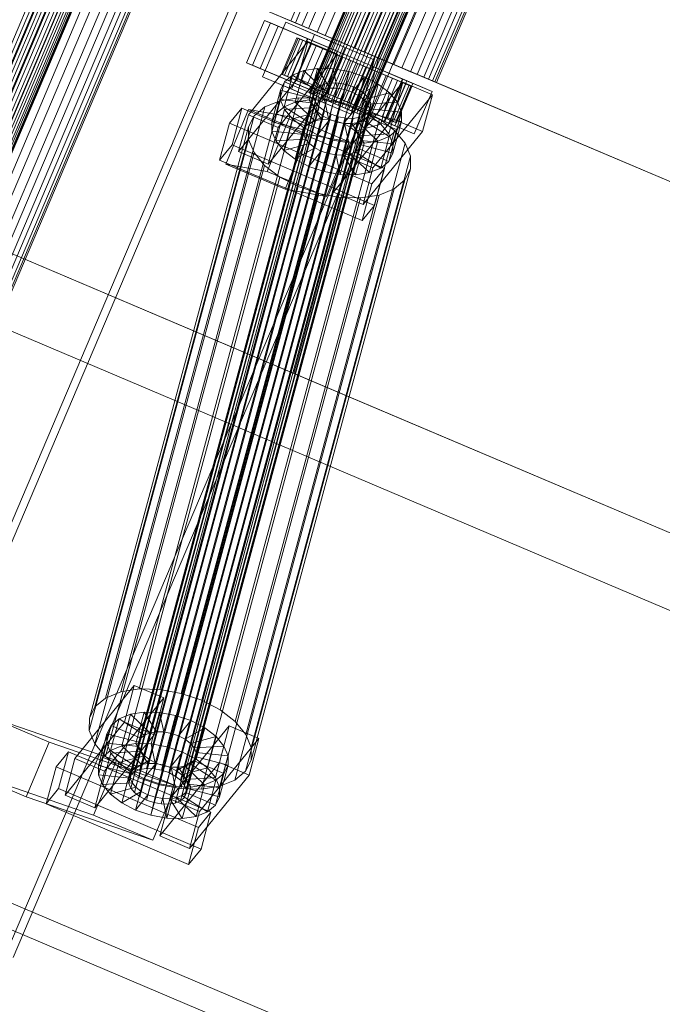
# Model space of a CAD drawing. Header units: millimetres. Extents: x -4738 to 65662, y -68080 to 6847.
# Tile 542 of 656: x 20102 to 20297, y -19434 to -19134. Entities that reach past the tile are written whole.
import ezdxf

# ---------------------------------------------------------------- set-up
doc = ezdxf.new("R2010")
doc.units = ezdxf.units.MM
doc.layers.add('superior_C10', color=7, linetype='Continuous', lineweight=0)

msp = doc.modelspace()

# ---------------------------------------------------------------- linework, layer by layer
at = {"layer": 'superior_C10'}
for p, q in [((18241.459, -18440.523), (27684.903, -22449.244)), ((27685.833, -22449.639), (18242.389, -18440.917)), ((20337.544, -18580.711), (19993.685, -19390.749)), ((20338.629, -18581.172), (19994.77, -19391.209)), ((20339.588, -18581.579), (19995.729, -19391.616)), ((20340.752, -18582.073), (19996.893, -19392.111)), ((20341.745, -18582.494), (19997.886, -19392.532)), ((20342.91, -18582.989), (19999.05, -19393.026)), ((20343.868, -18583.396), (20000.009, -19393.433)), ((20344.954, -18583.856), (20001.094, -19393.894)), ((20345.813, -18584.221), (20001.954, -19394.259)), ((20346.745, -18584.617), (20002.886, -19394.655)), ((20347.447, -18584.915), (20003.588, -19394.953)), ((20348.162, -18585.218), (20004.303, -19395.256)), ((20348.659, -18585.429), (20004.799, -19395.467)), ((20349.108, -18585.62), (20005.249, -19395.658)), ((20349.365, -18585.729), (20005.506, -19395.767)), ((20349.518, -18585.794), (20005.659, -19395.832)), ((20051.847, -19399.143), (20383.983, -18616.72)), ((20386.198, -18617.66), (20054.061, -19400.083)), ((20429.795, -18636.167), (20097.659, -19418.59)), ((20099.873, -19419.53), (20432.01, -18637.107)), ((20289.5, -18700.295), (20046.337, -19273.121)), ((20292.302, -18701.484), (20049.138, -19274.31)), ((20295.588, -18702.88), (20052.425, -19275.705)), ((20298.294, -18704.028), (20055.131, -19276.854)), ((20301.357, -18705.328), (20058.194, -19278.154)), ((20303.783, -18706.358), (20060.62, -19279.184)), ((20306.413, -18707.475), (20063.25, -19280.3)), ((20308.394, -18708.316), (20065.231, -19281.141)), ((20310.412, -18709.172), (20067.249, -19281.998)), ((20311.813, -18709.767), (20068.65, -19282.592)), ((20313.081, -18710.305), (20069.918, -19283.131)), ((20313.807, -18710.613), (20070.643, -19283.439)), ((20314.239, -18710.797), (20071.076, -19283.622)), ((20305.441, -18884.303), (20189.779, -19156.77)), ((20189.932, -19156.835), (20305.594, -18884.368)), ((20305.851, -18884.477), (20190.189, -19156.944)), ((20306.3, -18884.668), (20190.639, -19157.135)), ((20306.797, -18884.879), (20191.135, -19157.346)), ((20307.512, -18885.182), (20191.85, -19157.649)), ((20308.214, -18885.48), (20192.552, -19157.947)), ((20309.145, -18885.876), (20193.484, -19158.343)), ((20310.005, -18886.241), (20194.344, -19158.708)), ((20311.09, -18886.701), (20195.429, -19159.169)), ((20312.049, -18887.109), (20196.388, -19159.576)), ((20313.214, -18887.603), (20197.552, -19160.07)), ((20314.207, -18888.024), (20198.545, -19160.491)), ((20315.371, -18888.519), (20199.709, -19160.986)), ((20316.33, -18888.926), (20200.668, -19161.393)), ((20317.415, -18889.386), (20201.753, -19161.853)), ((20318.275, -18889.751), (20202.613, -19162.218)), ((20319.207, -18890.147), (20203.545, -19162.614)), ((20319.909, -18890.445), (20204.247, -19162.912)), ((20320.624, -18890.748), (20204.962, -19163.215)), ((20321.12, -18890.959), (20205.458, -19163.426)), ((20321.569, -18891.15), (20205.908, -19163.617)), ((20321.826, -18891.259), (20206.165, -19163.726)), ((20321.98, -18891.324), (20206.318, -19163.791)), ((20285.764, -18895.505), (20184.17, -19134.835)), ((20287.165, -18896.1), (20185.571, -19135.429)), ((20289.183, -18896.957), (20187.588, -19136.286)), ((20291.164, -18897.798), (20189.57, -19137.127)), ((20293.794, -18898.914), (20192.199, -19138.243)), ((20296.221, -18899.944), (20194.626, -19139.273)), ((20299.283, -18901.244), (20197.688, -19140.573)), ((20301.989, -18902.393), (20200.395, -19141.722)), ((20305.276, -18903.788), (20203.681, -19143.117)), ((20308.078, -18904.977), (20206.483, -19144.306)), ((20311.364, -18906.372), (20209.769, -19145.702)), ((20314.07, -18907.521), (20212.476, -19146.85)), ((20317.133, -18908.821), (20215.538, -19148.15)), ((20319.559, -18909.851), (20217.964, -19149.18)), ((20322.189, -18910.967), (20220.594, -19150.297)), ((20324.17, -18911.808), (20222.575, -19151.138)), ((20326.188, -18912.665), (20224.593, -19151.994)), ((20327.589, -18913.26), (20225.994, -19152.589)), ((20328.857, -18913.798), (20227.263, -19153.127)), ((20329.583, -18914.106), (20227.988, -19153.435)), ((20330.015, -18914.29), (20228.421, -19153.619)), ((19803.826, -18973.38), (20209.769, -19145.702)), ((20210.868, -19146.168), (19804.925, -18973.846)), ((20260.567, -19026.037), (20209.769, -19145.702)), ((20210.868, -19146.168), (20261.665, -19026.503)), ((19778.022, -19069.214), (20183.965, -19241.536)), ((20185.064, -19242.002), (19779.121, -19069.68)), ((20170.706, -19147.588), (20176.176, -19134.701)), ((20178.022, -19135.484), (20172.551, -19148.371)), ((20175.611, -19151.843), (20182.645, -19135.274)), ((20176.176, -19134.701), (20219.463, -19153.076)), ((20176.176, -19134.701), (20178.022, -19135.484)), ((20221.309, -19153.859), (20178.022, -19135.484)), ((20182.176, -19133.988), (20184.17, -19134.835)), ((20182.645, -19135.274), (20200.681, -19142.93)), ((20182.645, -19135.274), (20191.429, -19139.002)), ((20185.571, -19135.429), (20182.901, -19134.296)), ((20184.17, -19134.835), (20187.588, -19136.286)), ((20189.57, -19137.127), (20185.571, -19135.429)), ((20187.588, -19136.286), (20192.199, -19138.243)), ((20174.888, -19149.363), (20180.358, -19136.476)), ((20180.358, -19136.476), (20189.376, -19140.304)), ((20180.358, -19136.476), (20189.216, -19140.236)), ((20191.429, -19139.002), (20184.395, -19155.571)), ((20194.626, -19139.273), (20189.57, -19137.127)), ((20209.465, -19146.659), (20191.429, -19139.002)), ((20192.199, -19138.243), (20197.688, -19140.573)), ((20200.395, -19141.722), (20194.626, -19139.273)), ((20171.295, -19163.419), (20189.336, -19141.168)), ((20186.061, -19139.983), (20181.372, -19151.029)), ((20181.696, -19151.166), (20186.385, -19140.12)), ((20186.927, -19140.351), (20182.238, -19151.396)), ((20187.876, -19140.753), (20183.187, -19151.799)), ((20189.216, -19140.236), (20183.746, -19153.123)), ((20189.376, -19140.304), (20183.906, -19153.191)), ((20188.924, -19141.198), (20184.235, -19152.244)), ((20190.433, -19141.839), (20185.744, -19152.885)), ((20195.249, -19143.883), (20186.061, -19139.983)), ((20186.061, -19139.983), (20186.927, -19140.351)), ((20186.385, -19140.12), (20186.061, -19139.983)), ((20189.336, -19141.168), (20186.326, -19152.349)), ((20187.876, -19140.753), (20186.385, -19140.12)), ((20186.385, -19140.12), (20195.403, -19143.948)), ((20195.66, -19144.057), (20186.927, -19140.351)), ((20186.927, -19140.351), (20188.924, -19141.198)), ((20196.109, -19144.248), (20187.876, -19140.753)), ((20190.433, -19141.839), (20187.876, -19140.753)), ((20196.605, -19144.459), (20188.924, -19141.198)), ((20188.924, -19141.198), (20191.915, -19142.468)), ((20198.234, -19144.064), (20189.216, -19140.236)), ((20198.35, -19145.006), (20189.336, -19141.168)), ((20198.234, -19144.064), (20189.376, -19140.304)), ((20197.32, -19144.763), (20190.433, -19141.839)), ((20193.882, -19143.303), (20190.433, -19141.839)), ((20197.688, -19140.573), (20203.681, -19143.117)), ((20206.483, -19144.306), (20200.395, -19141.722)), ((20198.35, -19145.006), (20180.309, -19167.258)), ((20191.915, -19142.468), (20187.226, -19153.514)), ((20193.882, -19143.303), (20189.193, -19154.349)), ((20190.56, -19154.929), (20195.249, -19143.883)), ((20195.403, -19143.948), (20190.714, -19154.994)), ((20190.971, -19155.103), (20195.66, -19144.057)), ((20195.697, -19144.074), (20191.008, -19155.12)), ((20191.42, -19155.294), (20196.109, -19144.248)), ((20198.022, -19145.061), (20191.915, -19142.468)), ((20191.915, -19142.468), (20195.697, -19144.074)), ((20191.916, -19155.505), (20196.605, -19144.459)), ((20192.631, -19155.808), (20197.32, -19144.763)), ((20192.764, -19156.951), (20198.234, -19144.064)), ((20197.988, -19145.046), (20193.299, -19156.092)), ((20193.333, -19156.106), (20198.022, -19145.061)), ((20200.681, -19142.93), (20193.647, -19159.499)), ((20198.954, -19145.456), (20193.882, -19143.303)), ((20197.988, -19145.046), (20193.882, -19143.303)), ((20195.66, -19144.057), (20195.249, -19143.883)), ((20195.249, -19143.883), (20195.403, -19143.948)), ((20195.34, -19156.187), (20198.35, -19145.006)), ((20195.403, -19143.948), (20196.109, -19144.248)), ((20196.605, -19144.459), (20195.66, -19144.057)), ((20199.814, -19145.821), (20195.697, -19144.074)), ((20195.697, -19144.074), (20200.013, -19145.905)), ((20196.109, -19144.248), (20197.32, -19144.763)), ((20198.022, -19145.061), (20196.605, -19144.459)), ((20197.32, -19144.763), (20198.954, -19145.456)), ((20200.899, -19146.282), (20197.988, -19145.046)), ((20202.471, -19146.949), (20197.988, -19145.046)), ((20199.814, -19145.821), (20198.022, -19145.061)), ((20200.681, -19142.93), (20209.465, -19146.659)), ((20203.681, -19143.117), (20209.769, -19145.702)), ((20212.476, -19146.85), (20206.483, -19144.306)), ((20213.993, -19165.963), (20170.706, -19147.588)), ((20172.551, -19148.371), (20170.706, -19147.588)), ((20209.769, -19145.702), (20183.965, -19241.536)), ((20185.064, -19242.002), (20210.868, -19146.168)), ((20194.265, -19156.502), (20198.954, -19145.456)), ((20195.125, -19156.867), (20199.814, -19145.821)), ((20200.013, -19145.905), (20195.324, -19156.951)), ((20196.21, -19157.328), (20200.899, -19146.282)), ((20197.169, -19157.735), (20201.858, -19146.689)), ((20202.471, -19146.949), (20197.782, -19157.995)), ((20198.334, -19158.229), (20203.023, -19147.183)), ((20198.954, -19145.456), (20200.899, -19146.282)), ((20199.326, -19158.65), (20204.015, -19147.604)), ((20201.858, -19146.689), (20199.814, -19145.821)), ((20204.567, -19147.839), (20199.878, -19158.885)), ((20201.858, -19146.689), (20200.013, -19145.905)), ((20200.013, -19145.905), (20204.567, -19147.839)), ((20200.491, -19159.145), (20205.18, -19148.099)), ((20200.899, -19146.282), (20203.023, -19147.183)), ((20204.015, -19147.604), (20201.858, -19146.689)), ((20202.431, -19163.228), (20209.465, -19146.659)), ((20203.023, -19147.183), (20202.471, -19146.949)), ((20207.025, -19148.882), (20202.471, -19146.949)), ((20203.023, -19147.183), (20205.18, -19148.099)), ((20206.139, -19148.506), (20204.015, -19147.604)), ((20204.015, -19147.604), (20204.567, -19147.839)), ((20204.567, -19147.839), (20209.05, -19149.742)), ((20205.18, -19148.099), (20207.025, -19148.882)), ((20205.18, -19148.099), (20207.224, -19148.966)), ((20209.769, -19145.702), (20751.026, -19375.464)), ((20209.769, -19145.702), (20215.538, -19148.15)), ((20752.125, -19375.93), (20210.868, -19146.168)), ((20217.964, -19149.18), (20212.476, -19146.85)), ((20215.538, -19148.15), (20220.594, -19150.297)), ((20172.551, -19148.371), (20215.838, -19166.746)), ((20183.906, -19153.191), (20174.888, -19149.363)), ((20183.746, -19153.123), (20174.888, -19149.363)), ((20182.238, -19151.396), (20181.372, -19151.029)), ((20181.372, -19151.029), (20190.56, -19154.929)), ((20181.372, -19151.029), (20181.696, -19151.166)), ((20190.714, -19154.994), (20181.696, -19151.166)), ((20181.696, -19151.166), (20183.187, -19151.799)), ((20188.144, -19149.97), (20184.711, -19151.365)), ((20188.144, -19149.97), (20185.564, -19159.553)), ((20192.345, -19149.304), (20188.144, -19149.97)), ((20194.071, -19155.611), (20188.144, -19149.97)), ((20192.345, -19149.304), (20189.765, -19158.888)), ((20196.061, -19155.296), (20192.345, -19149.304)), ((20197.027, -19149.415), (20192.345, -19149.304)), ((20197.027, -19149.415), (20194.447, -19158.998)), ((20198.279, -19155.349), (20197.027, -19149.415)), ((20201.871, -19150.294), (20197.027, -19149.415)), ((20201.871, -19150.294), (20199.29, -19159.877)), ((20200.573, -19155.765), (20201.871, -19150.294)), ((20201.45, -19159.552), (20206.139, -19148.506)), ((20206.547, -19151.881), (20201.871, -19150.294)), ((20207.025, -19148.882), (20202.336, -19159.928)), ((20202.535, -19160.012), (20207.224, -19148.966)), ((20203.395, -19160.377), (20208.084, -19149.331)), ((20203.746, -19161.613), (20209.216, -19148.726)), ((20204.326, -19160.773), (20209.015, -19149.727)), ((20209.05, -19149.742), (20204.361, -19160.787)), ((20205.028, -19161.071), (20209.717, -19150.025)), ((20205.743, -19161.374), (20210.432, -19150.329)), ((20208.084, -19149.331), (20206.139, -19148.506)), ((20206.139, -19148.506), (20209.05, -19149.742)), ((20206.24, -19161.585), (20210.929, -19150.539)), ((20211.34, -19150.714), (20206.651, -19161.76)), ((20206.689, -19161.776), (20211.378, -19150.73)), ((20206.946, -19161.885), (20211.635, -19150.839)), ((20211.34, -19150.714), (20207.025, -19148.882)), ((20207.1, -19161.95), (20211.789, -19150.904)), ((20207.224, -19148.966), (20211.34, -19150.714)), ((20207.224, -19148.966), (20209.015, -19149.727)), ((20209.717, -19150.025), (20208.084, -19149.331)), ((20208.084, -19149.331), (20213.155, -19151.484)), ((20209.015, -19149.727), (20215.123, -19152.319)), ((20209.015, -19149.727), (20210.432, -19150.329)), ((20209.05, -19149.742), (20213.155, -19151.484)), ((20209.216, -19148.726), (20218.234, -19152.554)), ((20209.216, -19148.726), (20218.074, -19152.486)), ((20210.929, -19150.539), (20209.717, -19150.025)), ((20209.717, -19150.025), (20216.605, -19152.949)), ((20210.432, -19150.329), (20218.114, -19153.589)), ((20210.432, -19150.329), (20211.378, -19150.73)), ((20211.635, -19150.839), (20210.929, -19150.539)), ((20210.929, -19150.539), (20219.162, -19154.034)), ((20215.123, -19152.319), (20211.34, -19150.714)), ((20211.378, -19150.73), (20220.111, -19154.437)), ((20211.378, -19150.73), (20211.789, -19150.904)), ((20211.789, -19150.904), (20211.635, -19150.839)), ((20211.635, -19150.839), (20220.653, -19154.667)), ((20211.789, -19150.904), (20220.977, -19154.805)), ((20222.575, -19151.138), (20217.964, -19149.18)), ((20220.594, -19150.297), (20224.593, -19151.994)), ((20225.994, -19152.589), (20222.575, -19151.138)), ((20194.502, -19154.014), (20138.377, -19362.454)), ((20196.491, -19153.699), (20140.367, -19362.139)), ((20198.709, -19153.751), (20142.585, -19362.191)), ((20201.004, -19154.168), (20144.879, -19362.607)), ((20186.326, -19152.349), (20168.285, -19174.6)), ((20193.647, -19159.499), (20175.611, -19151.843)), ((20184.395, -19155.571), (20175.611, -19151.843)), ((20179.699, -19162.98), (20182.279, -19153.397)), ((20182.279, -19153.397), (20181.015, -19155.925)), ((20184.711, -19151.365), (20182.131, -19160.949)), ((20184.235, -19152.244), (20182.238, -19151.396)), ((20182.238, -19151.396), (20190.971, -19155.103)), ((20184.711, -19151.365), (20182.279, -19153.397)), ((20182.279, -19153.397), (20191.293, -19157.235)), ((20183.187, -19151.799), (20191.42, -19155.294)), ((20183.187, -19151.799), (20185.744, -19152.885)), ((20183.746, -19153.123), (20192.764, -19156.951)), ((20183.906, -19153.191), (20192.764, -19156.951)), ((20187.226, -19153.514), (20184.235, -19152.244)), ((20184.235, -19152.244), (20191.916, -19155.505)), ((20192.445, -19156.273), (20184.711, -19151.365)), ((20185.744, -19152.885), (20192.631, -19155.808)), ((20185.744, -19152.885), (20189.193, -19154.349)), ((20186.326, -19152.349), (20195.34, -19156.187)), ((20191.008, -19155.12), (20187.226, -19153.514)), ((20187.226, -19153.514), (20193.333, -19156.106)), ((20194.502, -19154.014), (20192.875, -19154.675)), ((20196.491, -19153.699), (20194.502, -19154.014)), ((20198.709, -19153.751), (20196.491, -19153.699)), ((20201.004, -19154.168), (20198.709, -19153.751)), ((20200.14, -19175.701), (20218.181, -19153.45)), ((20203.218, -19154.92), (20201.004, -19154.168)), ((20202.788, -19156.517), (20206.547, -19151.881)), ((20206.547, -19151.881), (20203.966, -19161.465)), ((20204.773, -19157.553), (20210.736, -19154.069)), ((20210.736, -19154.069), (20206.547, -19151.881)), ((20210.736, -19154.069), (20208.156, -19163.652)), ((20213.155, -19151.484), (20208.466, -19162.53)), ((20215.123, -19152.319), (20210.434, -19163.365)), ((20214.153, -19156.707), (20210.736, -19154.069)), ((20216.605, -19152.949), (20211.916, -19163.995)), ((20218.074, -19152.486), (20212.603, -19165.373)), ((20218.234, -19152.554), (20212.764, -19165.441)), ((20213.155, -19151.484), (20216.605, -19152.949)), ((20218.114, -19153.589), (20213.425, -19164.635)), ((20219.463, -19153.076), (20213.993, -19165.963)), ((20219.162, -19154.034), (20214.473, -19165.08)), ((20218.114, -19153.589), (20215.123, -19152.319)), ((20218.181, -19153.45), (20215.17, -19164.631)), ((20215.838, -19166.746), (20221.309, -19153.859)), ((20216.605, -19152.949), (20219.162, -19154.034)), ((20227.092, -19156.314), (20218.074, -19152.486)), ((20220.111, -19154.437), (20218.114, -19153.589)), ((20227.194, -19157.288), (20218.181, -19153.45)), ((20227.092, -19156.314), (20218.234, -19152.554)), ((20219.162, -19154.034), (20220.653, -19154.667)), ((20221.309, -19153.859), (20219.463, -19153.076)), ((20224.593, -19151.994), (20227.263, -19153.127)), ((20227.988, -19153.435), (20225.994, -19152.589)), ((20227.263, -19153.127), (20228.421, -19153.619)), ((20228.421, -19153.619), (20227.988, -19153.435)), ((20191.124, -19156.835), (20135, -19365.275)), ((20135.599, -19364.077), (20191.723, -19155.637)), ((20192.875, -19154.675), (20136.751, -19363.115)), ((20203.218, -19154.92), (20147.094, -19363.359)), ((20205.203, -19155.956), (20149.078, -19364.396)), ((20206.821, -19157.206), (20150.697, -19365.645)), ((20177.299, -19178.438), (20195.34, -19156.187)), ((20181.015, -19155.925), (20178.434, -19165.508)), ((20181.015, -19155.925), (20181.003, -19158.777)), ((20190.694, -19158.432), (20181.015, -19155.925)), ((20184.395, -19155.571), (20202.431, -19163.228)), ((20191.293, -19157.235), (20188.713, -19166.818)), ((20189.193, -19154.349), (20194.265, -19156.502)), ((20189.193, -19154.349), (20193.299, -19156.092)), ((20190.189, -19156.944), (20189.779, -19156.77)), ((20189.779, -19156.77), (20189.932, -19156.835)), ((20189.865, -19165.856), (20192.445, -19156.273)), ((20189.932, -19156.835), (20190.639, -19157.135)), ((20191.135, -19157.346), (20190.189, -19156.944)), ((20190.56, -19154.929), (20190.971, -19155.103)), ((20190.714, -19154.994), (20190.56, -19154.929)), ((20190.639, -19157.135), (20191.85, -19157.649)), ((20190.694, -19158.432), (20191.293, -19157.235)), ((20191.42, -19155.294), (20190.714, -19154.994)), ((20190.971, -19155.103), (20191.916, -19155.505)), ((20195.324, -19156.951), (20191.008, -19155.12)), ((20191.008, -19155.12), (20195.125, -19156.867)), ((20191.124, -19156.835), (20191.119, -19158.186)), ((20191.723, -19155.637), (20191.124, -19156.835)), ((20191.293, -19157.235), (20192.445, -19156.273)), ((20192.631, -19155.808), (20191.42, -19155.294)), ((20191.491, -19165.195), (20194.071, -19155.611)), ((20192.875, -19154.675), (20191.723, -19155.637)), ((20191.916, -19155.505), (20193.333, -19156.106)), ((20192.445, -19156.273), (20194.071, -19155.611)), ((20194.265, -19156.502), (20192.631, -19155.808)), ((20193.299, -19156.092), (20196.21, -19157.328)), ((20193.299, -19156.092), (20197.782, -19157.995)), ((20193.333, -19156.106), (20195.125, -19156.867)), ((20193.481, -19164.88), (20196.061, -19155.296)), ((20194.071, -19155.611), (20196.061, -19155.296)), ((20196.21, -19157.328), (20194.265, -19156.502)), ((20195.125, -19156.867), (20197.169, -19157.735)), ((20199.878, -19158.885), (20195.324, -19156.951)), ((20195.324, -19156.951), (20197.169, -19157.735)), ((20195.699, -19164.932), (20198.279, -19155.349)), ((20196.061, -19155.296), (20198.279, -19155.349)), ((20197.993, -19165.348), (20200.573, -19155.765)), ((20198.279, -19155.349), (20200.573, -19155.765)), ((20200.208, -19166.1), (20202.788, -19156.517)), ((20200.573, -19155.765), (20202.788, -19156.517)), ((20202.788, -19156.517), (20204.773, -19157.553)), ((20205.203, -19155.956), (20203.218, -19154.92)), ((20206.821, -19157.206), (20205.203, -19155.956)), ((20206.391, -19158.803), (20214.153, -19156.707)), ((20207.964, -19158.584), (20206.821, -19157.206)), ((20214.153, -19156.707), (20211.573, -19166.291)), ((20216.565, -19159.617), (20214.153, -19156.707)), ((20220.111, -19154.437), (20215.422, -19165.483)), ((20220.653, -19154.667), (20215.964, -19165.713)), ((20220.977, -19154.805), (20216.288, -19165.851)), ((20220.977, -19154.805), (20220.111, -19154.437)), ((20220.653, -19154.667), (20220.977, -19154.805)), ((20221.622, -19169.201), (20227.092, -19156.314)), ((20180.911, -19159.137), (20132.528, -19338.826)), ((20191.119, -19158.186), (20134.995, -19366.626)), ((20191.708, -19159.599), (20135.583, -19368.039)), ((20186.526, -19158.248), (20138.143, -19337.937)), ((20192.785, -19158.395), (20144.402, -19338.085)), ((20199.261, -19159.57), (20150.878, -19339.26)), ((20207.964, -19158.584), (20151.84, -19367.024)), ((20208.553, -19159.997), (20152.428, -19368.437)), ((20180.911, -19159.137), (20176.321, -19161.003)), ((20181.003, -19158.777), (20178.423, -19168.361)), ((20186.526, -19158.248), (20180.911, -19159.137)), ((20190.689, -19159.784), (20181.003, -19158.777)), ((20181.003, -19158.777), (20182.246, -19161.76)), ((20182.131, -19160.949), (20185.564, -19159.553)), ((20185.564, -19159.553), (20189.765, -19158.888)), ((20185.564, -19159.553), (20191.491, -19165.195)), ((20192.785, -19158.395), (20186.526, -19158.248)), ((20188.108, -19169.367), (20190.689, -19159.784)), ((20188.114, -19168.016), (20190.694, -19158.432)), ((20189.765, -19158.888), (20193.481, -19164.88)), ((20189.765, -19158.888), (20194.447, -19158.998)), ((20190.689, -19159.784), (20190.694, -19158.432)), ((20191.277, -19161.197), (20190.689, -19159.784)), ((20191.119, -19158.186), (20191.708, -19159.599)), ((20192.552, -19157.947), (20191.135, -19157.346)), ((20191.708, -19159.599), (20192.85, -19160.978)), ((20191.85, -19157.649), (20193.484, -19158.343)), ((20194.344, -19158.708), (20192.552, -19157.947)), ((20199.261, -19159.57), (20192.785, -19158.395)), ((20193.484, -19158.343), (20195.429, -19159.169)), ((20193.647, -19159.499), (20202.431, -19163.228)), ((20196.388, -19159.576), (20194.344, -19158.708)), ((20194.447, -19158.998), (20195.699, -19164.932)), ((20194.447, -19158.998), (20199.29, -19159.877)), ((20195.429, -19159.169), (20197.552, -19160.07)), ((20198.334, -19158.229), (20196.21, -19157.328)), ((20198.545, -19160.491), (20196.388, -19159.576)), ((20197.169, -19157.735), (20199.326, -19158.65)), ((20197.552, -19160.07), (20199.709, -19160.986)), ((20197.782, -19157.995), (20198.334, -19158.229)), ((20197.782, -19157.995), (20202.336, -19159.928)), ((20199.29, -19159.877), (20197.993, -19165.348)), ((20200.491, -19159.145), (20198.334, -19158.229)), ((20205.512, -19161.692), (20199.261, -19159.57)), ((20199.29, -19159.877), (20203.966, -19161.465)), ((20199.878, -19158.885), (20199.326, -19158.65)), ((20199.326, -19158.65), (20201.45, -19159.552)), ((20204.361, -19160.787), (20199.878, -19158.885)), ((20202.336, -19159.928), (20200.491, -19159.145)), ((20202.535, -19160.012), (20200.491, -19159.145)), ((20204.361, -19160.787), (20201.45, -19159.552)), ((20201.45, -19159.552), (20203.395, -19160.377)), ((20202.192, -19167.137), (20204.773, -19157.553)), ((20202.336, -19159.928), (20206.651, -19161.76)), ((20206.651, -19161.76), (20202.535, -19160.012)), ((20204.326, -19160.773), (20202.535, -19160.012)), ((20203.811, -19168.386), (20206.391, -19158.803)), ((20204.773, -19157.553), (20206.391, -19158.803)), ((20204.954, -19169.765), (20207.534, -19160.181)), ((20206.391, -19158.803), (20207.534, -19160.181)), ((20207.534, -19160.181), (20216.565, -19159.617)), ((20207.534, -19160.181), (20208.123, -19161.594)), ((20208.553, -19159.997), (20207.964, -19158.584)), ((20208.547, -19161.349), (20208.553, -19159.997)), ((20227.194, -19157.288), (20209.154, -19179.54)), ((20216.565, -19159.617), (20213.985, -19169.201)), ((20217.808, -19162.601), (20216.565, -19159.617)), ((20224.184, -19168.469), (20227.194, -19157.288)), ((20176.321, -19161.003), (20127.938, -19340.692)), ((20192.85, -19160.978), (20136.726, -19369.417)), ((20194.469, -19162.228), (20138.344, -19370.667)), ((20207.948, -19162.546), (20151.824, -19370.986)), ((20208.547, -19161.349), (20152.423, -19369.788)), ((20205.512, -19161.692), (20157.129, -19341.382)), ((20164.435, -19178.398), (20171.308, -19161.781)), ((20165.584, -19165.977), (20169.343, -19161.341)), ((20169.343, -19161.341), (20166.332, -19172.522)), ((20212.609, -19179.764), (20169.343, -19161.341)), ((20171.308, -19161.781), (20189.344, -19169.438)), ((20171.308, -19161.781), (20183.889, -19164.006)), ((20176.321, -19161.003), (20173.07, -19163.718)), ((20178.434, -19165.508), (20179.699, -19162.98)), ((20182.246, -19161.76), (20179.666, -19171.344)), ((20179.699, -19162.98), (20182.131, -19160.949)), ((20188.713, -19166.818), (20179.699, -19162.98)), ((20182.131, -19160.949), (20189.865, -19165.856)), ((20191.277, -19161.197), (20182.246, -19161.76)), ((20182.246, -19161.76), (20184.658, -19164.671)), ((20192.42, -19162.575), (20184.658, -19164.671)), ((20188.697, -19170.78), (20191.277, -19161.197)), ((20189.84, -19172.158), (20192.42, -19162.575)), ((20192.42, -19162.575), (20191.277, -19161.197)), ((20194.039, -19163.825), (20192.42, -19162.575)), ((20192.85, -19160.978), (20194.469, -19162.228)), ((20194.469, -19162.228), (20196.453, -19163.264)), ((20200.668, -19161.393), (20198.545, -19160.491)), ((20199.709, -19160.986), (20201.753, -19161.853)), ((20203.966, -19161.465), (20200.208, -19166.1)), ((20202.613, -19162.218), (20200.668, -19161.393)), ((20201.753, -19161.853), (20203.545, -19162.614)), ((20204.247, -19162.912), (20202.613, -19162.218)), ((20208.466, -19162.53), (20203.395, -19160.377)), ((20203.395, -19160.377), (20205.028, -19161.071)), ((20203.545, -19162.614), (20204.962, -19163.215)), ((20212.764, -19165.441), (20203.746, -19161.613)), ((20212.603, -19165.373), (20203.746, -19161.613)), ((20203.966, -19161.465), (20208.156, -19163.652)), ((20205.458, -19163.426), (20204.247, -19162.912)), ((20210.434, -19163.365), (20204.326, -19160.773)), ((20205.743, -19161.374), (20204.326, -19160.773)), ((20208.466, -19162.53), (20204.361, -19160.787)), ((20204.962, -19163.215), (20205.908, -19163.617)), ((20211.916, -19163.995), (20205.028, -19161.071)), ((20205.028, -19161.071), (20206.24, -19161.585)), ((20211.112, -19164.617), (20205.512, -19161.692)), ((20205.537, -19172.529), (20208.117, -19162.946)), ((20205.542, -19171.178), (20208.123, -19161.594)), ((20213.425, -19164.635), (20205.743, -19161.374)), ((20206.689, -19161.776), (20205.743, -19161.374)), ((20214.473, -19165.08), (20206.24, -19161.585)), ((20206.24, -19161.585), (20206.946, -19161.885)), ((20206.651, -19161.76), (20210.434, -19163.365)), ((20215.422, -19165.483), (20206.689, -19161.776)), ((20207.1, -19161.95), (20206.689, -19161.776)), ((20206.796, -19163.508), (20207.948, -19162.546)), ((20215.964, -19165.713), (20206.946, -19161.885)), ((20206.946, -19161.885), (20207.1, -19161.95)), ((20216.288, -19165.851), (20207.1, -19161.95)), ((20208.117, -19162.946), (20207.518, -19164.143)), ((20207.948, -19162.546), (20208.547, -19161.349)), ((20208.123, -19161.594), (20208.117, -19162.946)), ((20208.117, -19162.946), (20217.797, -19165.453)), ((20208.123, -19161.594), (20217.808, -19162.601)), ((20211.916, -19163.995), (20208.466, -19162.53)), ((20217.808, -19162.601), (20215.228, -19172.184)), ((20217.797, -19165.453), (20217.808, -19162.601)), ((20124.687, -19343.407), (20173.07, -19163.718)), ((20196.453, -19163.264), (20140.329, -19371.704)), ((20198.668, -19164.016), (20142.544, -19372.455)), ((20200.963, -19164.432), (20144.838, -19372.872)), ((20203.18, -19164.484), (20147.056, -19372.924)), ((20205.17, -19164.169), (20149.046, -19372.609)), ((20206.796, -19163.508), (20150.672, -19371.948)), ((20162.574, -19177.157), (20165.584, -19165.977)), ((20211.112, -19164.617), (20162.729, -19344.306)), ((20165.584, -19165.977), (20208.851, -19184.4)), ((20168.285, -19174.6), (20171.295, -19163.419)), ((20171.295, -19163.419), (20180.309, -19167.258)), ((20173.07, -19163.718), (20171.379, -19167.098)), ((20183.889, -19164.006), (20177.017, -19180.623)), ((20178.423, -19168.361), (20178.434, -19165.508)), ((20178.434, -19165.508), (20188.114, -19168.016)), ((20184.658, -19164.671), (20182.078, -19174.254)), ((20201.925, -19171.663), (20183.889, -19164.006)), ((20184.658, -19164.671), (20188.075, -19167.309)), ((20194.039, -19163.825), (20188.075, -19167.309)), ((20189.865, -19165.856), (20188.713, -19166.818)), ((20191.491, -19165.195), (20189.865, -19165.856)), ((20191.458, -19173.408), (20194.039, -19163.825)), ((20193.481, -19164.88), (20191.491, -19165.195)), ((20196.023, -19164.861), (20192.265, -19169.497)), ((20193.443, -19174.445), (20196.023, -19164.861)), ((20195.699, -19164.932), (20193.481, -19164.88)), ((20196.023, -19164.861), (20194.039, -19163.825)), ((20195.658, -19175.196), (20198.238, -19165.613)), ((20197.993, -19165.348), (20195.699, -19164.932)), ((20198.238, -19165.613), (20196.023, -19164.861)), ((20196.453, -19163.264), (20198.668, -19164.016)), ((20198.238, -19165.613), (20196.941, -19171.084)), ((20215.17, -19164.631), (20197.129, -19186.882)), ((20197.952, -19175.613), (20200.533, -19166.029)), ((20200.208, -19166.1), (20197.993, -19165.348)), ((20200.533, -19166.029), (20198.238, -19165.613)), ((20198.668, -19164.016), (20200.963, -19164.432)), ((20200.17, -19175.665), (20202.75, -19166.082)), ((20202.192, -19167.137), (20200.208, -19166.1)), ((20202.75, -19166.082), (20200.533, -19166.029)), ((20200.533, -19166.029), (20201.784, -19171.963)), ((20200.963, -19164.432), (20203.18, -19164.484)), ((20202.16, -19175.35), (20204.74, -19165.767)), ((20208.156, -19163.652), (20202.192, -19167.137)), ((20204.74, -19165.767), (20202.75, -19166.082)), ((20202.75, -19166.082), (20206.466, -19172.074)), ((20203.18, -19164.484), (20205.17, -19164.169)), ((20203.786, -19174.689), (20206.366, -19165.105)), ((20206.366, -19165.105), (20204.74, -19165.767)), ((20204.74, -19165.767), (20210.667, -19171.408)), ((20204.938, -19173.727), (20207.518, -19164.143)), ((20205.17, -19164.169), (20206.796, -19163.508)), ((20206.165, -19163.726), (20205.458, -19163.426)), ((20205.908, -19163.617), (20206.318, -19163.791)), ((20206.318, -19163.791), (20206.165, -19163.726)), ((20207.518, -19164.143), (20206.366, -19165.105)), ((20206.366, -19165.105), (20214.1, -19170.013)), ((20207.518, -19164.143), (20216.532, -19167.981)), ((20208.156, -19163.652), (20211.573, -19166.291)), ((20210.434, -19163.365), (20213.425, -19164.635)), ((20215.68, -19168.144), (20211.112, -19164.617)), ((20214.473, -19165.08), (20211.916, -19163.995)), ((20212.603, -19165.373), (20221.622, -19169.201)), ((20212.764, -19165.441), (20221.622, -19169.201)), ((20213.425, -19164.635), (20215.422, -19165.483)), ((20213.993, -19165.963), (20215.838, -19166.746)), ((20215.964, -19165.713), (20214.473, -19165.08)), ((20215.17, -19164.631), (20224.184, -19168.469)), ((20217.797, -19165.453), (20215.216, -19175.037)), ((20215.422, -19165.483), (20216.288, -19165.851)), ((20216.288, -19165.851), (20215.964, -19165.713)), ((20216.532, -19167.981), (20217.797, -19165.453)), ((20171.379, -19167.098), (20122.996, -19346.787)), ((20215.68, -19168.144), (20167.297, -19347.834)), ((20171.379, -19167.098), (20171.364, -19170.911)), ((20180.309, -19167.258), (20177.299, -19178.438)), ((20179.666, -19171.344), (20178.423, -19168.361)), ((20178.423, -19168.361), (20188.108, -19169.367)), ((20188.075, -19167.309), (20185.495, -19176.893)), ((20188.075, -19167.309), (20192.265, -19169.497)), ((20188.114, -19168.016), (20188.108, -19169.367)), ((20188.713, -19166.818), (20188.114, -19168.016)), ((20203.811, -19168.386), (20202.192, -19167.137)), ((20211.573, -19166.291), (20203.811, -19168.386)), ((20204.954, -19169.765), (20203.811, -19168.386)), ((20213.985, -19169.201), (20204.954, -19169.765)), ((20206.143, -19190.72), (20224.184, -19168.469)), ((20211.573, -19166.291), (20213.985, -19169.201)), ((20216.532, -19167.981), (20213.952, -19177.565)), ((20213.985, -19169.201), (20215.228, -19172.184)), ((20214.1, -19170.013), (20216.532, -19167.981)), ((20218.905, -19172.034), (20215.68, -19168.144)), ((20171.364, -19170.911), (20122.981, -19350.601)), ((20218.905, -19172.034), (20170.522, -19351.724)), ((20171.364, -19170.911), (20173.025, -19174.899)), ((20179.666, -19171.344), (20188.697, -19170.78)), ((20182.078, -19174.254), (20179.666, -19171.344)), ((20182.078, -19174.254), (20189.84, -19172.158)), ((20189.344, -19169.438), (20182.471, -19186.054)), ((20188.108, -19169.367), (20188.697, -19170.78)), ((20188.697, -19170.78), (20189.84, -19172.158)), ((20189.344, -19169.438), (20201.925, -19171.663)), ((20192.265, -19169.497), (20189.684, -19179.08)), ((20189.84, -19172.158), (20191.458, -19173.408)), ((20192.265, -19169.497), (20196.941, -19171.084)), ((20196.941, -19171.084), (20194.36, -19180.668)), ((20195.053, -19188.279), (20201.925, -19171.663)), ((20196.941, -19171.084), (20201.784, -19171.963)), ((20201.784, -19171.963), (20199.204, -19181.546)), ((20201.784, -19171.963), (20206.466, -19172.074)), ((20206.466, -19172.074), (20203.886, -19181.657)), ((20205.542, -19171.178), (20204.954, -19169.765)), ((20205.537, -19172.529), (20205.542, -19171.178)), ((20215.228, -19172.184), (20205.542, -19171.178)), ((20206.466, -19172.074), (20210.667, -19171.408)), ((20210.667, -19171.408), (20208.087, -19180.992)), ((20210.667, -19171.408), (20214.1, -19170.013)), ((20214.1, -19170.013), (20211.52, -19179.596)), ((20215.228, -19172.184), (20215.216, -19175.037)), ((20220.566, -19176.022), (20218.905, -19172.034)), ((20173.025, -19174.899), (20124.642, -19354.589)), ((20166.332, -19172.522), (20162.574, -19177.157)), ((20166.332, -19172.522), (20209.599, -19190.945)), ((20177.299, -19178.438), (20168.285, -19174.6)), ((20173.025, -19174.899), (20176.25, -19178.79)), ((20185.495, -19176.893), (20182.078, -19174.254)), ((20185.495, -19176.893), (20191.458, -19173.408)), ((20189.684, -19179.08), (20193.443, -19174.445)), ((20191.458, -19173.408), (20193.443, -19174.445)), ((20193.443, -19174.445), (20195.658, -19175.196)), ((20194.36, -19180.668), (20195.658, -19175.196)), ((20195.658, -19175.196), (20197.952, -19175.613)), ((20202.16, -19175.35), (20203.786, -19174.689)), ((20203.786, -19174.689), (20204.938, -19173.727)), ((20211.52, -19179.596), (20203.786, -19174.689)), ((20204.938, -19173.727), (20205.537, -19172.529)), ((20213.952, -19177.565), (20204.938, -19173.727)), ((20215.216, -19175.037), (20205.537, -19172.529)), ((20215.216, -19175.037), (20213.952, -19177.565)), ((20205.84, -19195.58), (20162.574, -19177.157)), ((20220.566, -19176.022), (20172.183, -19355.712)), ((20189.684, -19179.08), (20185.495, -19176.893)), ((20197.129, -19186.882), (20200.14, -19175.701)), ((20199.204, -19181.546), (20197.952, -19175.613)), ((20197.952, -19175.613), (20200.17, -19175.665)), ((20200.14, -19175.701), (20209.154, -19179.54)), ((20200.17, -19175.665), (20202.16, -19175.35)), ((20203.886, -19181.657), (20200.17, -19175.665)), ((20208.087, -19180.992), (20202.16, -19175.35)), ((20213.952, -19177.565), (20211.52, -19179.596)), ((20220.551, -19179.836), (20220.566, -19176.022)), ((20176.25, -19178.79), (20127.867, -19358.479)), ((20182.471, -19186.054), (20164.435, -19178.398)), ((20177.017, -19180.623), (20164.435, -19178.398)), ((20220.551, -19179.836), (20172.168, -19359.525)), ((20176.25, -19178.79), (20180.818, -19182.317)), ((20177.017, -19180.623), (20195.053, -19188.279)), ((20194.36, -19180.668), (20189.684, -19179.08)), ((20199.204, -19181.546), (20194.36, -19180.668)), ((20208.087, -19180.992), (20203.886, -19181.657)), ((20209.154, -19179.54), (20206.143, -19190.72)), ((20211.52, -19179.596), (20208.087, -19180.992)), ((20212.609, -19179.764), (20208.851, -19184.4)), ((20209.599, -19190.945), (20212.609, -19179.764)), ((20218.86, -19183.216), (20220.551, -19179.836)), ((20180.818, -19182.317), (20132.435, -19362.006)), ((20218.86, -19183.216), (20170.477, -19362.905)), ((20180.818, -19182.317), (20186.419, -19185.242)), ((20203.886, -19181.657), (20199.204, -19181.546)), ((20215.609, -19185.931), (20218.86, -19183.216)), ((20186.419, -19185.242), (20138.035, -19364.931)), ((20215.609, -19185.931), (20167.226, -19365.62)), ((20182.471, -19186.054), (20195.053, -19188.279)), ((20186.419, -19185.242), (20192.67, -19187.363)), ((20206.143, -19190.72), (20197.129, -19186.882)), ((20208.851, -19184.4), (20205.84, -19195.58)), ((20211.02, -19187.797), (20215.609, -19185.931)), ((20192.67, -19187.363), (20144.287, -19367.053)), ((20199.145, -19188.538), (20150.762, -19368.228)), ((20205.404, -19188.686), (20157.021, -19368.376)), ((20211.02, -19187.797), (20162.637, -19367.486)), ((20192.67, -19187.363), (20199.145, -19188.538)), ((20199.145, -19188.538), (20205.404, -19188.686)), ((20205.404, -19188.686), (20211.02, -19187.797)), ((20205.84, -19195.58), (20209.599, -19190.945)), ((20759.905, -19683.416), (19677.734, -19224.037)), ((20769.132, -19687.333), (19686.961, -19227.954)), ((20795.89, -19698.692), (19713.719, -19239.313)), ((20803.272, -19701.825), (19721.1, -19242.446)), ((20183.965, -19241.536), (20725.222, -19471.298)), ((20185.064, -19242.002), (20183.965, -19241.536)), ((20726.321, -19471.765), (20185.064, -19242.002)), ((20756.739, -19690.22), (19709.629, -19245.724)), ((20766.437, -19694.337), (19719.328, -19249.842)), ((20118.612, -19359.081), (20136.652, -19336.83)), ((20127.938, -19340.692), (20132.528, -19338.826)), ((20132.528, -19338.826), (20138.143, -19337.937)), ((20136.652, -19336.83), (20133.642, -19348.011)), ((20145.666, -19340.668), (20136.652, -19336.83)), ((20138.143, -19337.937), (20144.402, -19338.085)), ((20144.402, -19338.085), (20150.878, -19339.26)), ((20150.878, -19339.26), (20157.129, -19341.382)), ((20124.687, -19343.407), (20127.938, -19340.692)), ((20145.666, -19340.668), (20127.625, -19362.919)), ((20142.656, -19351.849), (20145.666, -19340.668)), ((20157.129, -19341.382), (20162.729, -19344.306)), ((20122.996, -19346.787), (20124.687, -19343.407)), ((20135.461, -19345.631), (20132.027, -19347.027)), ((20135.461, -19345.631), (20132.88, -19355.215)), ((20139.661, -19344.966), (20135.461, -19345.631)), ((20141.388, -19351.273), (20135.461, -19345.631)), ((20139.661, -19344.966), (20137.081, -19354.55)), ((20143.377, -19350.958), (20139.661, -19344.966)), ((20144.343, -19345.077), (20139.661, -19344.966)), ((20144.343, -19345.077), (20141.763, -19354.66)), ((20145.595, -19351.01), (20144.343, -19345.077)), ((20149.187, -19345.956), (20144.343, -19345.077)), ((20162.729, -19344.306), (20167.297, -19347.834)), ((20092.748, -19346.449), (20110.784, -19354.106)), ((20092.748, -19346.449), (20131.262, -19359.683)), ((20133.642, -19348.011), (20115.601, -19370.262)), ((20122.981, -19350.601), (20122.996, -19346.787)), ((20132.027, -19347.027), (20129.447, -19356.611)), ((20132.027, -19347.027), (20129.596, -19349.058)), ((20139.761, -19351.934), (20132.027, -19347.027)), ((20133.642, -19348.011), (20142.656, -19351.849)), ((20149.187, -19345.956), (20146.607, -19355.539)), ((20147.89, -19351.427), (20149.187, -19345.956)), ((20153.863, -19347.543), (20149.187, -19345.956)), ((20150.105, -19352.179), (20153.863, -19347.543)), ((20153.863, -19347.543), (20151.283, -19357.126)), ((20158.052, -19349.731), (20153.863, -19347.543)), ((20167.297, -19347.834), (20170.522, -19351.724)), ((20124.642, -19354.589), (20122.981, -19350.601)), ((20128.331, -19351.586), (20125.75, -19361.17)), ((20127.015, -19358.642), (20129.596, -19349.058)), ((20128.331, -19351.586), (20128.32, -19354.439)), ((20129.596, -19349.058), (20128.331, -19351.586)), ((20138.01, -19354.094), (20128.331, -19351.586)), ((20129.596, -19349.058), (20138.609, -19352.896)), ((20138.807, -19360.857), (20141.388, -19351.273)), ((20139.761, -19351.934), (20141.388, -19351.273)), ((20140.797, -19360.541), (20143.377, -19350.958)), ((20141.388, -19351.273), (20143.377, -19350.958)), ((20143.015, -19360.594), (20145.595, -19351.01)), ((20143.377, -19350.958), (20145.595, -19351.01)), ((20145.309, -19361.01), (20147.89, -19351.427)), ((20145.595, -19351.01), (20147.89, -19351.427)), ((20147.456, -19371.363), (20165.497, -19349.112)), ((20147.89, -19351.427), (20150.105, -19352.179)), ((20152.089, -19353.215), (20158.052, -19349.731)), ((20158.052, -19349.731), (20155.472, -19359.314)), ((20161.47, -19352.369), (20158.052, -19349.731)), ((20165.497, -19349.112), (20162.486, -19360.293)), ((20174.511, -19352.95), (20165.497, -19349.112)), ((20170.522, -19351.724), (20172.183, -19355.712)), ((20110.784, -19354.106), (20103.799, -19370.693)), ((20110.784, -19354.106), (20149.298, -19367.339)), ((20124.615, -19374.1), (20142.656, -19351.849)), ((20127.867, -19358.479), (20124.642, -19354.589)), ((20128.32, -19354.439), (20125.739, -19364.023)), ((20138.005, -19355.445), (20128.32, -19354.439)), ((20128.32, -19354.439), (20129.562, -19357.422)), ((20132.88, -19355.215), (20137.081, -19354.55)), ((20135.43, -19363.677), (20138.01, -19354.094)), ((20138.609, -19352.896), (20136.029, -19362.48)), ((20137.081, -19354.55), (20140.797, -19360.541)), ((20137.081, -19354.55), (20141.763, -19354.66)), ((20137.181, -19361.518), (20139.761, -19351.934)), ((20138.005, -19355.445), (20138.01, -19354.094)), ((20138.01, -19354.094), (20138.609, -19352.896)), ((20138.609, -19352.896), (20139.761, -19351.934)), ((20141.763, -19354.66), (20143.015, -19360.594)), ((20141.763, -19354.66), (20146.607, -19355.539)), ((20147.524, -19361.762), (20150.105, -19352.179)), ((20149.509, -19362.798), (20152.089, -19353.215)), ((20150.105, -19352.179), (20152.089, -19353.215)), ((20151.127, -19364.048), (20153.708, -19354.465)), ((20152.089, -19353.215), (20153.708, -19354.465)), ((20153.708, -19354.465), (20161.47, -19352.369)), ((20153.708, -19354.465), (20154.85, -19355.843)), ((20174.511, -19352.95), (20156.47, -19375.201)), ((20161.47, -19352.369), (20158.889, -19361.953)), ((20163.882, -19355.279), (20161.47, -19352.369)), ((20171.5, -19364.131), (20174.511, -19352.95)), ((20112.901, -19361.638), (20116.659, -19357.003)), ((20116.659, -19357.003), (20113.649, -19368.183)), ((20159.926, -19375.426), (20116.659, -19357.003)), ((20129.562, -19357.422), (20126.982, -19367.006)), ((20127.015, -19358.642), (20129.447, -19356.611)), ((20129.447, -19356.611), (20132.88, -19355.215)), ((20129.447, -19356.611), (20137.181, -19361.518)), ((20138.594, -19356.858), (20129.562, -19357.422)), ((20129.562, -19357.422), (20131.974, -19360.332)), ((20132.88, -19355.215), (20138.807, -19360.857)), ((20135.425, -19365.029), (20138.005, -19355.445)), ((20136.013, -19366.442), (20138.594, -19356.858)), ((20138.594, -19356.858), (20138.005, -19355.445)), ((20139.736, -19358.237), (20138.594, -19356.858)), ((20146.607, -19355.539), (20145.309, -19361.01)), ((20146.607, -19355.539), (20151.283, -19357.126)), ((20151.283, -19357.126), (20147.524, -19361.762)), ((20151.283, -19357.126), (20155.472, -19359.314)), ((20152.27, -19365.427), (20154.85, -19355.843)), ((20152.858, -19366.84), (20155.439, -19357.256)), ((20154.85, -19355.843), (20163.882, -19355.279)), ((20154.85, -19355.843), (20155.439, -19357.256)), ((20155.439, -19357.256), (20155.433, -19358.608)), ((20155.439, -19357.256), (20165.124, -19358.262)), ((20163.882, -19355.279), (20161.301, -19364.863)), ((20165.124, -19358.262), (20163.882, -19355.279)), ((20172.183, -19355.712), (20172.168, -19359.525)), ((20115.601, -19370.262), (20118.612, -19359.081)), ((20118.612, -19359.081), (20127.625, -19362.919)), ((20131.262, -19359.683), (20124.276, -19376.27)), ((20125.75, -19361.17), (20127.015, -19358.642)), ((20136.029, -19362.48), (20127.015, -19358.642)), ((20132.435, -19362.006), (20127.867, -19358.479)), ((20131.974, -19360.332), (20129.394, -19369.916)), ((20149.298, -19367.339), (20131.262, -19359.683)), ((20139.736, -19358.237), (20131.974, -19360.332)), ((20131.974, -19360.332), (20135.391, -19362.971)), ((20141.355, -19359.487), (20135.391, -19362.971)), ((20137.156, -19367.82), (20139.736, -19358.237)), ((20138.774, -19369.07), (20141.355, -19359.487)), ((20140.797, -19360.541), (20138.807, -19360.857)), ((20143.339, -19360.523), (20139.581, -19365.159)), ((20141.355, -19359.487), (20139.736, -19358.237)), ((20140.759, -19370.106), (20143.339, -19360.523)), ((20143.015, -19360.594), (20140.797, -19360.541)), ((20143.339, -19360.523), (20141.355, -19359.487)), ((20145.309, -19361.01), (20143.015, -19360.594)), ((20145.554, -19361.275), (20143.339, -19360.523)), ((20162.486, -19360.293), (20144.445, -19382.544)), ((20155.472, -19359.314), (20149.509, -19362.798)), ((20152.254, -19369.388), (20154.834, -19359.805)), ((20152.853, -19368.191), (20155.433, -19358.608)), ((20154.834, -19359.805), (20153.682, -19360.767)), ((20155.433, -19358.608), (20154.834, -19359.805)), ((20154.834, -19359.805), (20163.848, -19363.643)), ((20155.433, -19358.608), (20165.113, -19361.115)), ((20155.472, -19359.314), (20158.889, -19361.953)), ((20162.486, -19360.293), (20171.5, -19364.131)), ((20165.124, -19358.262), (20162.544, -19367.846)), ((20165.113, -19361.115), (20165.124, -19358.262)), ((20172.168, -19359.525), (20170.477, -19362.905)), ((20103.799, -19370.693), (20085.762, -19363.037)), ((20124.276, -19376.27), (20085.762, -19363.037)), ((20109.89, -19372.819), (20112.901, -19361.638)), ((20112.901, -19361.638), (20156.167, -19380.061)), ((20127.625, -19362.919), (20124.615, -19374.1)), ((20125.739, -19364.023), (20125.75, -19361.17)), ((20125.75, -19361.17), (20135.43, -19363.677)), ((20138.035, -19364.931), (20132.435, -19362.006)), ((20135.391, -19362.971), (20132.811, -19372.554)), ((20135.391, -19362.971), (20139.581, -19365.159)), ((20135.43, -19363.677), (20135.425, -19365.029)), ((20136.029, -19362.48), (20135.43, -19363.677)), ((20135.599, -19364.077), (20136.751, -19363.115)), ((20137.181, -19361.518), (20136.029, -19362.48)), ((20136.751, -19363.115), (20138.377, -19362.454)), ((20138.807, -19360.857), (20137.181, -19361.518)), ((20138.377, -19362.454), (20140.367, -19362.139)), ((20140.367, -19362.139), (20142.585, -19362.191)), ((20142.585, -19362.191), (20144.879, -19362.607)), ((20142.974, -19370.858), (20145.554, -19361.275)), ((20145.554, -19361.275), (20144.257, -19366.746)), ((20144.879, -19362.607), (20147.094, -19363.359)), ((20145.268, -19371.274), (20147.849, -19361.691)), ((20147.524, -19361.762), (20145.309, -19361.01)), ((20147.849, -19361.691), (20145.554, -19361.275)), ((20147.094, -19363.359), (20149.078, -19364.396)), ((20147.486, -19371.327), (20150.066, -19361.743)), ((20149.509, -19362.798), (20147.524, -19361.762)), ((20150.066, -19361.743), (20147.849, -19361.691)), ((20147.849, -19361.691), (20149.101, -19367.625)), ((20149.476, -19371.012), (20152.056, -19361.428)), ((20151.127, -19364.048), (20149.509, -19362.798)), ((20152.056, -19361.428), (20150.066, -19361.743)), ((20150.066, -19361.743), (20153.783, -19367.735)), ((20151.102, -19370.351), (20153.682, -19360.767)), ((20158.889, -19361.953), (20151.127, -19364.048)), ((20153.682, -19360.767), (20152.056, -19361.428)), ((20152.056, -19361.428), (20157.983, -19367.07)), ((20153.682, -19360.767), (20161.416, -19365.674)), ((20158.889, -19361.953), (20161.301, -19364.863)), ((20163.848, -19363.643), (20161.268, -19373.227)), ((20161.416, -19365.674), (20163.848, -19363.643)), ((20165.113, -19361.115), (20162.533, -19370.699)), ((20163.848, -19363.643), (20165.113, -19361.115)), ((20170.477, -19362.905), (20167.226, -19365.62)), ((20126.982, -19367.006), (20125.739, -19364.023)), ((20125.739, -19364.023), (20135.425, -19365.029)), ((20126.982, -19367.006), (20136.013, -19366.442)), ((20134.995, -19366.626), (20135, -19365.275)), ((20135.583, -19368.039), (20134.995, -19366.626)), ((20135, -19365.275), (20135.599, -19364.077)), ((20135.425, -19365.029), (20136.013, -19366.442)), ((20136.013, -19366.442), (20137.156, -19367.82)), ((20139.581, -19365.159), (20137, -19374.742)), ((20144.287, -19367.053), (20138.035, -19364.931)), ((20139.581, -19365.159), (20144.257, -19366.746)), ((20144.257, -19366.746), (20141.676, -19376.329)), ((20144.257, -19366.746), (20149.101, -19367.625)), ((20149.078, -19364.396), (20150.697, -19365.645)), ((20150.697, -19365.645), (20151.84, -19367.024)), ((20152.27, -19365.427), (20151.127, -19364.048)), ((20161.301, -19364.863), (20152.27, -19365.427)), ((20152.858, -19366.84), (20152.27, -19365.427)), ((20153.459, -19386.382), (20171.5, -19364.131)), ((20157.983, -19367.07), (20161.416, -19365.674)), ((20161.416, -19365.674), (20158.836, -19375.258)), ((20161.301, -19364.863), (20162.544, -19367.846)), ((20167.226, -19365.62), (20162.637, -19367.486)), ((20113.649, -19368.183), (20109.89, -19372.819)), ((20113.649, -19368.183), (20156.915, -19386.606)), ((20129.394, -19369.916), (20126.982, -19367.006)), ((20129.394, -19369.916), (20137.156, -19367.82)), ((20132.811, -19372.554), (20138.774, -19369.07)), ((20136.726, -19369.417), (20135.583, -19368.039)), ((20138.344, -19370.667), (20136.726, -19369.417)), ((20137.156, -19367.82), (20138.774, -19369.07)), ((20138.774, -19369.07), (20140.759, -19370.106)), ((20142.312, -19383.926), (20149.298, -19367.339)), ((20150.762, -19368.228), (20144.287, -19367.053)), ((20149.101, -19367.625), (20146.52, -19377.208)), ((20149.101, -19367.625), (20153.783, -19367.735)), ((20157.021, -19368.376), (20150.762, -19368.228)), ((20151.102, -19370.351), (20152.254, -19369.388)), ((20153.783, -19367.735), (20151.202, -19377.319)), ((20151.84, -19367.024), (20152.428, -19368.437)), ((20152.254, -19369.388), (20152.853, -19368.191)), ((20161.268, -19373.227), (20152.254, -19369.388)), ((20152.428, -19368.437), (20152.423, -19369.788)), ((20152.853, -19368.191), (20152.858, -19366.84)), ((20162.533, -19370.699), (20152.853, -19368.191)), ((20162.544, -19367.846), (20152.858, -19366.84)), ((20153.783, -19367.735), (20157.983, -19367.07)), ((20157.983, -19367.07), (20155.403, -19376.654)), ((20162.637, -19367.486), (20157.021, -19368.376)), ((20162.544, -19367.846), (20162.533, -19370.699)), ((20103.799, -19370.693), (20142.312, -19383.926)), ((20124.615, -19374.1), (20115.601, -19370.262)), ((20132.811, -19372.554), (20129.394, -19369.916)), ((20137, -19374.742), (20132.811, -19372.554)), ((20137, -19374.742), (20140.759, -19370.106)), ((20140.329, -19371.704), (20138.344, -19370.667)), ((20142.544, -19372.455), (20140.329, -19371.704)), ((20140.759, -19370.106), (20142.974, -19370.858)), ((20141.676, -19376.329), (20142.974, -19370.858)), ((20144.838, -19372.872), (20142.544, -19372.455)), ((20142.974, -19370.858), (20145.268, -19371.274)), ((20144.445, -19382.544), (20147.456, -19371.363)), ((20146.52, -19377.208), (20145.268, -19371.274)), ((20145.268, -19371.274), (20147.486, -19371.327)), ((20149.046, -19372.609), (20147.056, -19372.924)), ((20147.456, -19371.363), (20156.47, -19375.201)), ((20147.486, -19371.327), (20149.476, -19371.012)), ((20151.202, -19377.319), (20147.486, -19371.327)), ((20150.672, -19371.948), (20149.046, -19372.609)), ((20149.476, -19371.012), (20151.102, -19370.351)), ((20155.403, -19376.654), (20149.476, -19371.012)), ((20151.824, -19370.986), (20150.672, -19371.948)), ((20158.836, -19375.258), (20151.102, -19370.351)), ((20152.423, -19369.788), (20151.824, -19370.986)), ((20162.533, -19370.699), (20161.268, -19373.227)), ((20153.157, -19391.242), (20109.89, -19372.819)), ((20141.676, -19376.329), (20137, -19374.742)), ((20147.056, -19372.924), (20144.838, -19372.872)), ((20156.47, -19375.201), (20153.459, -19386.382)), ((20158.836, -19375.258), (20155.403, -19376.654)), ((20159.926, -19375.426), (20156.167, -19380.061)), ((20156.915, -19386.606), (20159.926, -19375.426)), ((20161.268, -19373.227), (20158.836, -19375.258)), ((20124.276, -19376.27), (20142.312, -19383.926)), ((20146.52, -19377.208), (20141.676, -19376.329)), ((20151.202, -19377.319), (20146.52, -19377.208)), ((20155.403, -19376.654), (20151.202, -19377.319)), ((20156.167, -19380.061), (20153.157, -19391.242)), ((20153.459, -19386.382), (20144.445, -19382.544)), ((20153.157, -19391.242), (20156.915, -19386.606))]:
    msp.add_line(p, q, dxfattribs=at)

doc.saveas('drawing.dxf')
